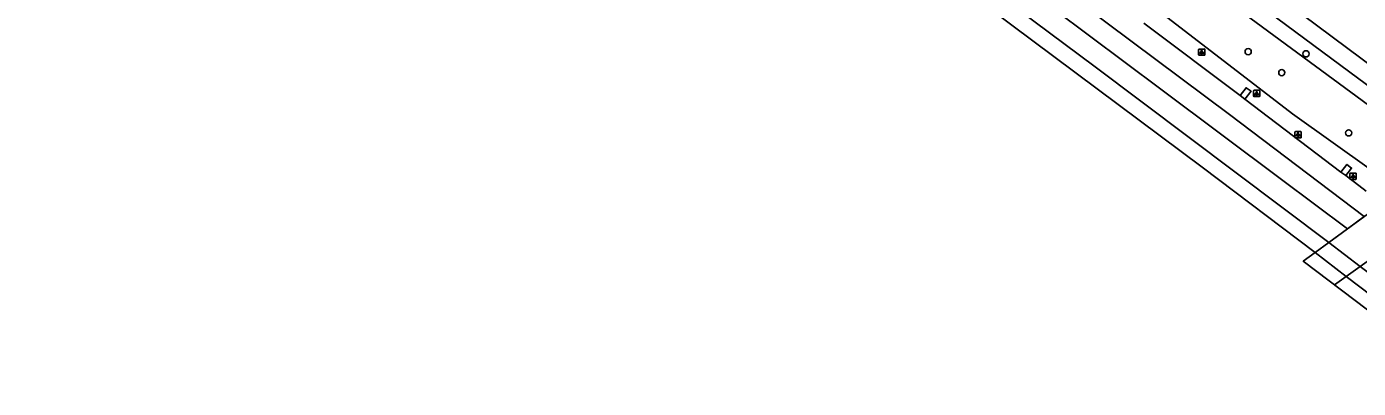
# Model space of a CAD drawing. Extents: x 158352 to 159489, y 383828 to 384597.
# Drawn here: x 158369.1 to 158580, y 384049.1 to 384106.4 of the extents above; entities that cross this region are included whole.
import ezdxf

# ---------------------------------------------------------------- set-up
doc = ezdxf.new("R2010")
doc.units = 0
for name, color, linetype in [('IMGEO_Berm_groen', 7, 'Continuous'), ('IMGEO_Boom', 7, 'Continuous'), ('IMGEO_Dek', 7, 'Continuous'), ('IMGEO_Gemengd_bos', 7, 'Continuous'), ('IMGEO_Lichtpunt', 7, 'Continuous'), ('IMGEO_Loofbos', 7, 'Continuous'), ('IMGEO_Rijbaan_lokaal_open', 7, 'Continuous'), ('IMGEO_Rijbaan_regionaal_gesloten', 7, 'Continuous'), ('IMGEO_Verkeerseiland_gesloten', 7, 'Continuous'), ('IMGEO_Voetpad_open', 7, 'Continuous')]:
    doc.layers.add(name, color=color, linetype=linetype)

msp = doc.modelspace()

# ---------------------------------------------------------------- linework, layer by layer
at = {"layer": 'IMGEO_Berm_groen'}
for points in [[(158582.39, 384081), (158582.93, 384081.78), (158582.06, 384083.68), (158569.55, 384092.63), (158516.45, 384133.54), (158493.66, 384149.13), (158472.15, 384164), (158386.68, 384225.59)], [(158575.28, 384072.22), (158573.11, 384070.63)]]:
    msp.add_lwpolyline(points, dxfattribs=at)
at = {"layer": 'IMGEO_Boom'}
for centre in [(158562.51, 384102.47), (158571.68, 384102.12), (158567.83, 384099.14), (158578.44, 384089.6)]:
    msp.add_circle(centre, 0.489, dxfattribs=at)
at = {"layer": 'IMGEO_Dek'}
msp.add_lwpolyline([(158597.85, 384049.13), (158599.61, 384050.41), (158601.78, 384052), (158610.24, 384058.18), (158611.3, 384058.95), (158606.22, 384062.83), (158604.12, 384064.43), (158598.85, 384068.45), (158597.46, 384069.51), (158593.86, 384072.26), (158589.87, 384075.29), (158584.78, 384079.18), (158583.75, 384078.42), (158575.28, 384072.22), (158573.11, 384070.63), (158571.23, 384069.26), (158583.35, 384060.1)], close=True, dxfattribs=at)
at = {"layer": 'IMGEO_Gemengd_bos'}
for points in [[(158383.31, 384238.72), (158386.66, 384237.65), (158444.59, 384195.58), (158469.11, 384176.32), (158500, 384154.1), (158590.96, 384087.08), (158592.32, 384085.84)], [(158600.99, 384082.61), (158514.88, 384146.45), (158500, 384157.67), (158490.13, 384165.11)]]:
    msp.add_lwpolyline(points, dxfattribs=at)
at = {"layer": 'IMGEO_Lichtpunt'}
for p, q in [((158554.66, 384102.79), (158554.66, 384101.98)), ((158554.66, 384102.79), (158554.66, 384101.98)), ((158555.56, 384102.88), (158554.76, 384102.88)), ((158555.56, 384102.88), (158554.76, 384102.88)), ((158554.76, 384101.89), (158555.56, 384101.89)), ((158554.76, 384101.89), (158555.56, 384101.89)), ((158555.66, 384101.98), (158555.66, 384102.79)), ((158555.66, 384101.98), (158555.66, 384102.79)), ((158563.35, 384096.25), (158563.35, 384095.44)), ((158563.35, 384096.25), (158563.35, 384095.44)), ((158564.25, 384096.35), (158563.45, 384096.35)), ((158564.25, 384096.35), (158563.45, 384096.35)), ((158563.45, 384095.35), (158564.25, 384095.35)), ((158563.45, 384095.35), (158564.25, 384095.35)), ((158564.35, 384095.44), (158564.35, 384096.25)), ((158564.35, 384095.44), (158564.35, 384096.25)), ((158569.92, 384089.71), (158569.92, 384088.9)), ((158569.92, 384089.71), (158569.92, 384088.9)), ((158570.82, 384089.8), (158570.01, 384089.8)), ((158570.82, 384089.8), (158570.01, 384089.8)), ((158570.01, 384088.8), (158570.82, 384088.8)), ((158570.01, 384088.8), (158570.82, 384088.8)), ((158570.91, 384088.9), (158570.91, 384089.71)), ((158570.91, 384088.9), (158570.91, 384089.71)), ((158578.63, 384083.13), (158578.63, 384082.32)), ((158578.63, 384083.13), (158578.63, 384082.32)), ((158579.54, 384083.23), (158578.73, 384083.23)), ((158579.54, 384083.23), (158578.73, 384083.23)), ((158578.73, 384082.23), (158579.54, 384082.23)), ((158578.73, 384082.23), (158579.54, 384082.23)), ((158579.63, 384082.32), (158579.63, 384083.13)), ((158579.63, 384082.32), (158579.63, 384083.13))]:
    msp.add_line(p, q, dxfattribs=at)
for points in [[(158555.04, 384102.45), (158555.08, 384102.42), (158554.89, 384102.16), (158554.85, 384102.19), (158555.04, 384102.45)], [(158555.14, 384102.4), (158555.19, 384102.4), (158555.19, 384102.08), (158555.14, 384102.08), (158555.14, 384102.4)], [(158555.25, 384102.42), (158555.29, 384102.45), (158555.47, 384102.19), (158555.44, 384102.16), (158555.25, 384102.42)], [(158563.73, 384095.91), (158563.76, 384095.89), (158563.58, 384095.62), (158563.54, 384095.65), (158563.73, 384095.91)], [(158563.83, 384095.87), (158563.87, 384095.87), (158563.87, 384095.54), (158563.83, 384095.54), (158563.83, 384095.87)], [(158563.94, 384095.89), (158563.98, 384095.91), (158564.16, 384095.65), (158564.12, 384095.62), (158563.94, 384095.89)], [(158570.29, 384089.37), (158570.33, 384089.34), (158570.14, 384089.08), (158570.1, 384089.11), (158570.29, 384089.37)], [(158570.39, 384089.32), (158570.44, 384089.32), (158570.44, 384089), (158570.39, 384089), (158570.39, 384089.32)], [(158570.5, 384089.34), (158570.54, 384089.37), (158570.73, 384089.11), (158570.69, 384089.08), (158570.5, 384089.34)], [(158579.01, 384082.79), (158579.05, 384082.77), (158578.86, 384082.5), (158578.82, 384082.53), (158579.01, 384082.79)], [(158579.11, 384082.75), (158579.16, 384082.75), (158579.16, 384082.42), (158579.11, 384082.42), (158579.11, 384082.75)], [(158579.22, 384082.77), (158579.26, 384082.79), (158579.44, 384082.53), (158579.41, 384082.5), (158579.22, 384082.77)]]:
    msp.add_lwpolyline(points, dxfattribs=at)
for centre in [(158555.16, 384102.59), (158563.85, 384096.05), (158570.42, 384089.5), (158579.13, 384082.93)]:
    msp.add_circle(centre, 0.0994, dxfattribs=at)
for centre, start, end in [((158554.76, 384102.79), 90, 180), ((158554.76, 384102.79), 90, 180), ((158554.76, 384101.98), 180, 270), ((158554.76, 384101.98), 180, 270), ((158555.56, 384102.79), 0, 90), ((158555.56, 384102.79), 0, 90), ((158555.56, 384101.98), 270, 0), ((158555.56, 384101.98), 270, 360), ((158563.45, 384096.25), 90, 180), ((158563.45, 384096.25), 90, 180), ((158563.45, 384095.44), 180, 270), ((158563.45, 384095.44), 180, 270), ((158564.25, 384096.25), 0, 90), ((158564.25, 384096.25), 0, 90), ((158564.25, 384095.44), 270, 0), ((158564.25, 384095.44), 270, 360), ((158570.01, 384089.71), 90, 180), ((158570.01, 384089.71), 90, 180), ((158570.01, 384088.9), 180, 270), ((158570.01, 384088.9), 180, 270), ((158570.82, 384089.71), 0, 90), ((158570.82, 384089.71), 0, 90), ((158570.82, 384088.9), 270, 0), ((158570.82, 384088.9), 270, 360), ((158578.73, 384083.13), 90, 180), ((158578.73, 384083.13), 90, 180), ((158578.73, 384082.32), 180, 270), ((158578.73, 384082.32), 180, 270), ((158579.54, 384083.13), 0, 90), ((158579.54, 384083.13), 0, 90), ((158579.54, 384082.32), 270, 0), ((158579.54, 384082.32), 270, 360)]:
    msp.add_arc(centre, 0.0946, start, end, dxfattribs=at)
at = {"layer": 'IMGEO_Loofbos'}
msp.add_lwpolyline([(158454.27, 384210.23), (158481.44, 384177.38), (158486, 384172.14), (158491.18, 384167.77), (158500, 384160.89), (158541.16, 384130.38), (158548.17, 384125.45), (158603.5, 384084.24)], dxfattribs=at)
at = {"layer": 'IMGEO_Rijbaan_lokaal_open'}
for points in [[(158561.25, 384095.54), (158562.18, 384096.75), (158562.96, 384096.18), (158562, 384094.95)], [(158577.19, 384083.37), (158578.15, 384084.61), (158578.9, 384084.02), (158578, 384082.83)]]:
    msp.add_lwpolyline(points, dxfattribs=at)
at = {"layer": 'IMGEO_Rijbaan_regionaal_gesloten'}
for points in [[(158578.22, 384074.38), (158567.77, 384082.22), (158548.7, 384096.52), (158520.43, 384117.72), (158494.35, 384136.98), (158458.79, 384162.77), (158428.22, 384184.41), (158400.79, 384203.83), (158373.77, 384223.02)], [(158575.28, 384072.22), (158538.3, 384100.07), (158516.37, 384116.41), (158496.38, 384131.21), (158476.63, 384145.61), (158437.85, 384173.42), (158394.27, 384204.28), (158371.09, 384220.57)], [(158573.11, 384070.63), (158555.25, 384084.17), (158515.11, 384114.18), (158494.5, 384129.4), (158475.33, 384143.39), (158455.36, 384157.8), (158414.77, 384186.65), (158371.46, 384217.17), (158369.07, 384218.72)], [(158467.25, 384161.3), (158485.07, 384147.73), (158508.91, 384130.38), (158559.57, 384092.5), (158580.89, 384076.33)], [(158546, 384107), (158561.25, 384095.54)], [(158561.25, 384095.54), (158562, 384094.95)], [(158562, 384094.95), (158577.19, 384083.37)], [(158577.19, 384083.37), (158578, 384082.83)], [(158578, 384082.83), (158581.21, 384080.37)], [(158583.75, 384078.42), (158575.28, 384072.22)], [(158580.89, 384076.33), (158578.22, 384074.38)], [(158578.22, 384074.38), (158575.28, 384072.22)], [(158601.78, 384052), (158596.66, 384055.98), (158593.12, 384058.67), (158589.33, 384061.55), (158587.97, 384062.58), (158585.75, 384064.27), (158584.34, 384065.34), (158580.26, 384068.44), (158575.28, 384072.22)], [(158571.23, 384069.26), (158573.11, 384070.63)], [(158599.61, 384050.41), (158594.42, 384054.37), (158590.88, 384057.07), (158587.11, 384059.95), (158585.77, 384060.97), (158583.54, 384062.67), (158582.14, 384063.74), (158578.05, 384066.86), (158573.11, 384070.63)]]:
    msp.add_lwpolyline(points, dxfattribs=at)
at = {"layer": 'IMGEO_Verkeerseiland_gesloten'}
msp.add_lwpolyline([(158575.28, 384072.22), (158573.11, 384070.63)], dxfattribs=at)
at = {"layer": 'IMGEO_Voetpad_open'}
msp.add_lwpolyline([(158589.87, 384075.29), (158588.82, 384074.55), (158580.26, 384068.44), (158578.05, 384066.86), (158576.17, 384065.52)], dxfattribs=at)

doc.saveas('drawing.dxf')
